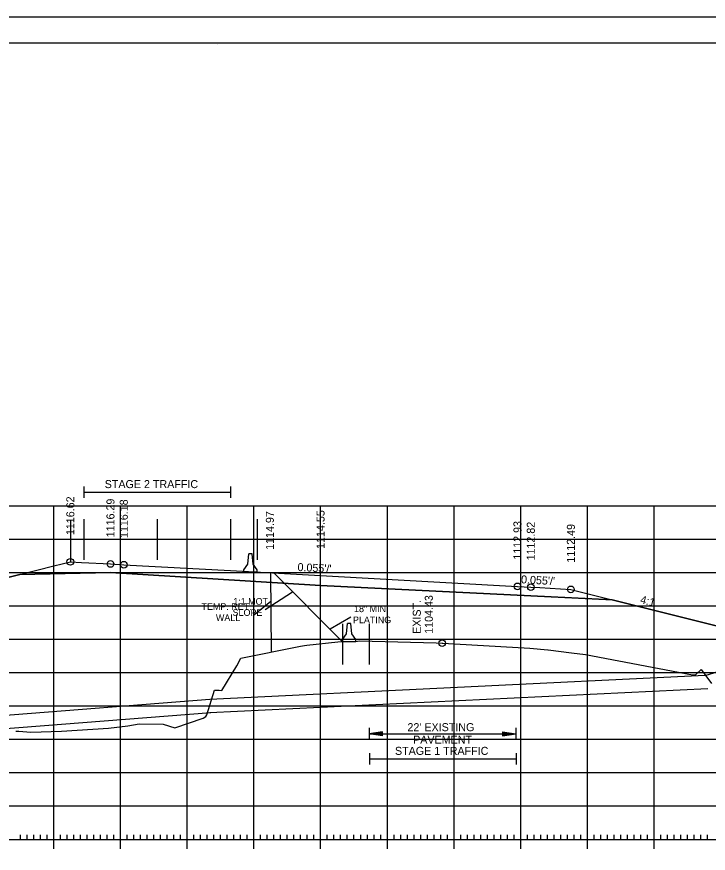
# Model space of a CAD drawing. Extents: x 1322838 to 1324533, y 339903 to 351025.
# Drawn here: x 1323668.2 to 1323771.8, y 343694.3 to 343819.7 of the extents above; entities that cross this region are included whole.
import ezdxf

# ---------------------------------------------------------------- set-up
doc = ezdxf.new("R2010")
doc.units = 0
for name, color, linetype in [('R_Alt Surface', 7, 'Continuous'), ('R_Axis', 7, 'Continuous'), ('R_Axis Annot', 7, 'Continuous'), ('R_Border', 7, 'Continuous'), ('R_Exist Surface', 7, 'Continuous'), ('R_Fin Surface', 7, 'Continuous'), ('R_Fin Surface Annot', 7, 'Continuous'), ('R_Grid', 7, 'Continuous'), ('R_MOT', 7, 'Continuous'), ('R_No Plot', 7, 'Continuous'), ('R_Water', 7, 'Continuous'), ('R_Xsect Elev', 7, 'Continuous')]:
    doc.layers.add(name, color=color, linetype=linetype)

msp = doc.modelspace()

# ---------------------------------------------------------------- linework, layer by layer
at = {"layer": 'R_Alt Surface'}
msp.add_lwpolyline([(1323668.64, 343736.1), (1323682.22, 343736.37), (1323713.72, 343734.43), (1323745.22, 343732.91), (1323757.44, 343732.32)], dxfattribs=at)
at = {"layer": 'R_Axis'}
for p, q in [((1323673.72, 343694.98), (1323673.72, 343697.78)), ((1323683.72, 343694.98), (1323683.72, 343697.78)), ((1323693.72, 343694.98), (1323693.72, 343697.78)), ((1323703.72, 343694.98), (1323703.72, 343697.78)), ((1323713.72, 343694.98), (1323713.72, 343697.78)), ((1323723.72, 343694.98), (1323723.72, 343697.78)), ((1323733.72, 343694.98), (1323733.72, 343697.78)), ((1323743.72, 343694.98), (1323743.72, 343697.78)), ((1323753.72, 343694.98), (1323753.72, 343697.78)), ((1323763.72, 343694.98), (1323763.72, 343697.78)), ((1323563.72, 343696.38), (1323843.72, 343696.38)), ((1323668.72, 343696.38), (1323668.72, 343697.08)), ((1323669.72, 343696.38), (1323669.72, 343697.08)), ((1323670.72, 343696.38), (1323670.72, 343697.08)), ((1323671.72, 343696.38), (1323671.72, 343697.08)), ((1323672.72, 343696.38), (1323672.72, 343697.08)), ((1323674.72, 343696.38), (1323674.72, 343697.08)), ((1323675.72, 343696.38), (1323675.72, 343697.08)), ((1323676.72, 343696.38), (1323676.72, 343697.08)), ((1323677.72, 343696.38), (1323677.72, 343697.08)), ((1323678.72, 343696.38), (1323678.72, 343697.08)), ((1323679.72, 343696.38), (1323679.72, 343697.08)), ((1323680.72, 343696.38), (1323680.72, 343697.08)), ((1323681.72, 343696.38), (1323681.72, 343697.08)), ((1323682.72, 343696.38), (1323682.72, 343697.08)), ((1323684.72, 343696.38), (1323684.72, 343697.08)), ((1323685.72, 343696.38), (1323685.72, 343697.08)), ((1323686.72, 343696.38), (1323686.72, 343697.08)), ((1323687.72, 343696.38), (1323687.72, 343697.08)), ((1323688.72, 343696.38), (1323688.72, 343697.08)), ((1323689.72, 343696.38), (1323689.72, 343697.08)), ((1323690.72, 343696.38), (1323690.72, 343697.08)), ((1323691.72, 343696.38), (1323691.72, 343697.08)), ((1323692.72, 343696.38), (1323692.72, 343697.08)), ((1323694.72, 343696.38), (1323694.72, 343697.08)), ((1323695.72, 343696.38), (1323695.72, 343697.08)), ((1323696.72, 343696.38), (1323696.72, 343697.08)), ((1323697.72, 343696.38), (1323697.72, 343697.08)), ((1323698.72, 343696.38), (1323698.72, 343697.08)), ((1323699.72, 343696.38), (1323699.72, 343697.08)), ((1323700.72, 343696.38), (1323700.72, 343697.08)), ((1323701.72, 343696.38), (1323701.72, 343697.08)), ((1323702.72, 343696.38), (1323702.72, 343697.08)), ((1323704.72, 343696.38), (1323704.72, 343697.08)), ((1323705.72, 343696.38), (1323705.72, 343697.08)), ((1323706.72, 343696.38), (1323706.72, 343697.08)), ((1323707.72, 343696.38), (1323707.72, 343697.08)), ((1323708.72, 343696.38), (1323708.72, 343697.08)), ((1323709.72, 343696.38), (1323709.72, 343697.08)), ((1323710.72, 343696.38), (1323710.72, 343697.08)), ((1323711.72, 343696.38), (1323711.72, 343697.08)), ((1323712.72, 343696.38), (1323712.72, 343697.08)), ((1323714.72, 343696.38), (1323714.72, 343697.08)), ((1323715.72, 343696.38), (1323715.72, 343697.08)), ((1323716.72, 343696.38), (1323716.72, 343697.08)), ((1323717.72, 343696.38), (1323717.72, 343697.08)), ((1323718.72, 343696.38), (1323718.72, 343697.08)), ((1323719.72, 343696.38), (1323719.72, 343697.08)), ((1323720.72, 343696.38), (1323720.72, 343697.08)), ((1323721.72, 343696.38), (1323721.72, 343697.08)), ((1323722.72, 343696.38), (1323722.72, 343697.08)), ((1323724.72, 343696.38), (1323724.72, 343697.08)), ((1323725.72, 343696.38), (1323725.72, 343697.08)), ((1323726.72, 343696.38), (1323726.72, 343697.08)), ((1323727.72, 343696.38), (1323727.72, 343697.08)), ((1323728.72, 343696.38), (1323728.72, 343697.08)), ((1323729.72, 343696.38), (1323729.72, 343697.08)), ((1323730.72, 343696.38), (1323730.72, 343697.08)), ((1323731.72, 343696.38), (1323731.72, 343697.08)), ((1323732.72, 343696.38), (1323732.72, 343697.08)), ((1323734.72, 343696.38), (1323734.72, 343697.08)), ((1323735.72, 343696.38), (1323735.72, 343697.08)), ((1323736.72, 343696.38), (1323736.72, 343697.08)), ((1323737.72, 343696.38), (1323737.72, 343697.08)), ((1323738.72, 343696.38), (1323738.72, 343697.08)), ((1323739.72, 343696.38), (1323739.72, 343697.08)), ((1323740.72, 343696.38), (1323740.72, 343697.08)), ((1323741.72, 343696.38), (1323741.72, 343697.08)), ((1323742.72, 343696.38), (1323742.72, 343697.08)), ((1323744.72, 343696.38), (1323744.72, 343697.08)), ((1323745.72, 343696.38), (1323745.72, 343697.08)), ((1323746.72, 343696.38), (1323746.72, 343697.08)), ((1323747.72, 343696.38), (1323747.72, 343697.08)), ((1323748.72, 343696.38), (1323748.72, 343697.08)), ((1323749.72, 343696.38), (1323749.72, 343697.08)), ((1323750.72, 343696.38), (1323750.72, 343697.08)), ((1323751.72, 343696.38), (1323751.72, 343697.08)), ((1323752.72, 343696.38), (1323752.72, 343697.08)), ((1323754.72, 343696.38), (1323754.72, 343697.08)), ((1323755.72, 343696.38), (1323755.72, 343697.08)), ((1323756.72, 343696.38), (1323756.72, 343697.08)), ((1323757.72, 343696.38), (1323757.72, 343697.08)), ((1323758.72, 343696.38), (1323758.72, 343697.08)), ((1323759.72, 343696.38), (1323759.72, 343697.08)), ((1323760.72, 343696.38), (1323760.72, 343697.08)), ((1323761.72, 343696.38), (1323761.72, 343697.08)), ((1323762.72, 343696.38), (1323762.72, 343697.08)), ((1323764.72, 343696.38), (1323764.72, 343697.08)), ((1323765.72, 343696.38), (1323765.72, 343697.08)), ((1323766.72, 343696.38), (1323766.72, 343697.08)), ((1323767.72, 343696.38), (1323767.72, 343697.08)), ((1323768.72, 343696.38), (1323768.72, 343697.08)), ((1323769.72, 343696.38), (1323769.72, 343697.08)), ((1323770.72, 343696.38), (1323770.72, 343697.08)), ((1323771.72, 343696.38), (1323771.72, 343697.08))]:
    msp.add_line(p, q, dxfattribs=at)
at = {"layer": 'R_Axis Annot'}
for p, q in [((1323678.21, 343749.31), (1323678.21, 343747.61)), ((1323700.21, 343749.31), (1323700.21, 343747.61)), ((1323678.21, 343748.46), (1323700.21, 343748.46)), ((1323720.99, 343713.08), (1323720.99, 343711.37)), ((1323722.99, 343712.52), (1323720.99, 343712.22)), ((1323722.99, 343711.92), (1323720.99, 343712.22)), ((1323720.99, 343712.22), (1323742.99, 343712.22)), ((1323722.99, 343712.47), (1323721.33, 343712.22)), ((1323722.99, 343711.97), (1323721.33, 343712.22)), ((1323722.99, 343712.42), (1323721.67, 343712.22)), ((1323722.99, 343712.02), (1323721.67, 343712.22)), ((1323722.99, 343712.37), (1323722.01, 343712.22)), ((1323722.99, 343712.07), (1323722.01, 343712.22)), ((1323722.99, 343712.32), (1323722.34, 343712.22)), ((1323722.99, 343712.13), (1323722.34, 343712.22)), ((1323722.99, 343712.27), (1323722.68, 343712.22)), ((1323722.99, 343712.18), (1323722.68, 343712.22)), ((1323722.99, 343711.92), (1323722.99, 343712.52)), ((1323740.99, 343712.52), (1323742.99, 343712.22)), ((1323740.99, 343712.52), (1323740.99, 343711.92)), ((1323740.99, 343712.47), (1323742.66, 343712.22)), ((1323740.99, 343712.42), (1323742.32, 343712.22)), ((1323740.99, 343712.37), (1323741.98, 343712.22)), ((1323740.99, 343712.32), (1323741.64, 343712.22)), ((1323740.99, 343712.27), (1323741.31, 343712.22)), ((1323740.99, 343711.92), (1323742.99, 343712.22)), ((1323740.99, 343712.13), (1323741.64, 343712.22)), ((1323740.99, 343712.02), (1323742.32, 343712.22)), ((1323740.99, 343711.97), (1323742.66, 343712.22)), ((1323740.99, 343712.07), (1323741.98, 343712.22)), ((1323740.99, 343712.18), (1323741.31, 343712.22)), ((1323742.99, 343713.08), (1323742.99, 343711.37)), ((1323721.03, 343709.31), (1323721.03, 343707.61)), ((1323721.03, 343708.46), (1323743.03, 343708.46)), ((1323743.03, 343709.31), (1323743.03, 343707.61))]:
    msp.add_line(p, q, dxfattribs=at)
at = {"layer": 'R_Border'}
for p, q in [((1323545.72, 343815.84), (1323861.9, 343815.84)), ((1323698.24, 343815.58), (1323698.24, 343815.58)), ((1323698.24, 343815.58), (1323698.24, 343815.58))]:
    msp.add_line(p, q, dxfattribs=at)
at = {"layer": 'R_Exist Surface'}
msp.add_lwpolyline([(1323668.06, 343712.61), (1323668.48, 343712.6), (1323670.29, 343712.47), (1323674.88, 343712.6), (1323681.94, 343713.04), (1323684.85, 343713.39), (1323686.52, 343713.68), (1323690.1, 343713.65), (1323691.85, 343713.12), (1323696.12, 343714.55), (1323696.54, 343714.78), (1323696.65, 343715.06), (1323697.81, 343718.77), (1323698.53, 343718.77), (1323698.91, 343718.68), (1323701.16, 343722.38), (1323701.76, 343723.57), (1323710.72, 343725.35), (1323711.28, 343725.46), (1323711.67, 343725.49), (1323716.32, 343725.98), (1323719.24, 343726.11), (1323719.54, 343726.13), (1323731.05, 343725.83), (1323731.93, 343725.81), (1323732.02, 343725.8), (1323745.05, 343725.06), (1323747.76, 343724.81), (1323747.79, 343724.81), (1323747.83, 343724.8), (1323751.34, 343724.34), (1323753.42, 343724.12), (1323769.47, 343721.03), (1323769.94, 343721.12), (1323770.77, 343721.83), (1323772.31, 343719.73)], dxfattribs=at)
at = {"layer": 'R_Fin Surface'}
msp.add_lwpolyline([(1323654.22, 343732.5), (1323668.64, 343736.1), (1323673.72, 343737.37), (1323676.21, 343738), (1323677.9, 343737.9), (1323682.21, 343737.67), (1323682.22, 343737.67), (1323684.22, 343737.56), (1323700.22, 343736.68), (1323713.71, 343735.93), (1323743.22, 343734.31), (1323745.22, 343734.2), (1323746.58, 343734.13), (1323751.22, 343733.87), (1323751.22, 343733.87), (1323757.43, 343732.32), (1323773.21, 343728.37), (1323773.22, 343728.37), (1323773.22, 343728.37), (1323776.41, 343727.31), (1323786.96, 343723.79), (1323789.95, 343724.79), (1323795.84, 343726.75)], dxfattribs=at)
at = {"layer": 'R_Grid'}
for p, q in [((1323563.72, 343746.38), (1323843.72, 343746.38)), ((1323673.72, 343696.38), (1323673.72, 343746.38)), ((1323683.72, 343696.38), (1323683.72, 343746.38)), ((1323693.72, 343696.38), (1323693.72, 343746.38)), ((1323703.72, 343696.38), (1323703.72, 343746.38)), ((1323713.72, 343696.38), (1323713.72, 343746.38)), ((1323723.72, 343696.38), (1323723.72, 343746.38)), ((1323733.72, 343696.38), (1323733.72, 343746.38)), ((1323743.72, 343696.38), (1323743.72, 343746.38)), ((1323753.72, 343696.38), (1323753.72, 343746.38)), ((1323763.72, 343696.38), (1323763.72, 343746.38)), ((1323563.72, 343741.38), (1323843.72, 343741.38)), ((1323563.72, 343736.38), (1323843.72, 343736.38)), ((1323563.72, 343731.38), (1323843.72, 343731.38)), ((1323563.72, 343726.38), (1323843.72, 343726.38)), ((1323563.72, 343721.38), (1323843.72, 343721.38)), ((1323563.72, 343716.38), (1323843.72, 343716.38)), ((1323563.72, 343711.38), (1323843.72, 343711.38)), ((1323563.72, 343706.38), (1323843.72, 343706.38)), ((1323563.72, 343701.38), (1323843.72, 343701.38)), ((1323563.72, 343696.38), (1323843.72, 343696.38))]:
    msp.add_line(p, q, dxfattribs=at)
at = {"layer": 'R_MOT'}
for p, q in [((1323702.79, 343737.62), (1323702.96, 343739.21)), ((1323703.21, 343739.21), (1323702.96, 343739.21)), ((1323703.46, 343739.21), (1323703.21, 343739.21)), ((1323703.63, 343737.62), (1323703.46, 343739.21)), ((1323702.22, 343736.79), (1323702.79, 343737.62)), ((1323704.22, 343736.79), (1323703.63, 343737.62)), ((1323702.21, 343736.46), (1323702.22, 343736.79)), ((1323704.21, 343736.46), (1323702.21, 343736.46)), ((1323704.21, 343736.46), (1323704.22, 343736.79)), ((1323706.24, 343732.04), (1323703.62, 343729.92)), ((1323717.58, 343727.18), (1323717.74, 343728.76)), ((1323717.99, 343728.76), (1323717.74, 343728.76)), ((1323718.24, 343728.76), (1323717.99, 343728.76)), ((1323718.41, 343727.18), (1323718.24, 343728.76)), ((1323716.99, 343726.01), (1323717, 343726.35)), ((1323719, 343726.01), (1323716.99, 343726.01)), ((1323717, 343726.35), (1323717.58, 343727.18)), ((1323719, 343726.35), (1323718.41, 343727.18)), ((1323719, 343726.01), (1323719, 343726.35))]:
    msp.add_line(p, q, dxfattribs=at)
msp.add_lwpolyline([(1323706.21, 343736.35), (1323706.3, 343724.47)], dxfattribs=at)
at = {"layer": 'R_No Plot'}
for p, q in [((1323533.31, 343819.74), (1323866.65, 343819.74)), ((1323676.21, 343744.12), (1323676.21, 343738.01)), ((1323678.21, 343744.38), (1323678.21, 343738.27)), ((1323689.21, 343744.38), (1323689.21, 343738.27)), ((1323700.21, 343744.38), (1323700.21, 343738.27)), ((1323704.21, 343744.38), (1323704.21, 343738.27)), ((1323706.69, 343736.32), (1323716.99, 343726.01)), ((1323705.42, 343730.87), (1323709.49, 343733.52)), ((1323718.25, 343729.72), (1323715.13, 343727.88)), ((1323716.99, 343728.7), (1323716.99, 343722.59)), ((1323720.99, 343728.7), (1323720.99, 343722.59))]:
    msp.add_line(p, q, dxfattribs=at)
for points in [[(1323533.31, 343819.74), (1323866.65, 343819.74), (1323866.65, 343606.4), (1323533.31, 343606.4)], [(1323779.64, 343815.84), (1323799.26, 343815.84), (1323799.26, 343805.96), (1323815.37, 343805.96), (1323838.57, 343805.96), (1323838.57, 343773.29), (1323861.77, 343773.29), (1323861.9, 343610.38), (1323545.72, 343610.38), (1323545.72, 343815.84)]]:
    msp.add_lwpolyline(points, close=True, dxfattribs=at)
for points in [[(1323773.21, 343728.37), (1323757.43, 343732.32), (1323745.22, 343732.91), (1323713.72, 343734.43), (1323682.22, 343736.37), (1323668.64, 343736.1), (1323654.22, 343732.5)], [(1323668.06, 343712.61), (1323668.48, 343712.6), (1323670.29, 343712.47), (1323674.88, 343712.6), (1323681.94, 343713.04), (1323684.85, 343713.39), (1323686.52, 343713.68), (1323690.1, 343713.65), (1323691.85, 343713.12), (1323696.12, 343714.55), (1323696.54, 343714.78), (1323696.65, 343715.06), (1323697.81, 343718.77), (1323698.53, 343718.77), (1323698.91, 343718.68), (1323701.16, 343722.38), (1323701.76, 343723.57), (1323710.72, 343725.35), (1323711.28, 343725.46), (1323711.67, 343725.49), (1323716.32, 343725.98), (1323719.24, 343726.11), (1323719.54, 343726.13), (1323731.05, 343725.83), (1323731.93, 343725.81), (1323732.02, 343725.8), (1323745.05, 343725.06), (1323747.76, 343724.81), (1323747.79, 343724.81), (1323747.83, 343724.8), (1323751.34, 343724.34), (1323753.42, 343724.12), (1323769.47, 343721.03), (1323769.94, 343721.12), (1323770.77, 343721.83), (1323772.31, 343719.73)]]:
    msp.add_lwpolyline(points, dxfattribs=at)
for centre in [(1323676.21, 343738), (1323682.22, 343737.67), (1323684.22, 343737.56), (1323743.22, 343734.31), (1323745.22, 343734.2), (1323751.22, 343733.87), (1323731.93, 343725.81)]:
    msp.add_circle(centre, 0.5, dxfattribs=at)
at = {"layer": 'R_Water'}
for p, q in [((1323771.34, 343720.94), (1323783.74, 343724.86)), ((1323771.37, 343720.95), (1323697.1, 343717.33)), ((1323771.74, 343718.97), (1323697.1, 343715.33)), ((1323697.1, 343717.33), (1323581.61, 343708.29)), ((1323697.28, 343715.34), (1323573.75, 343705.67))]:
    msp.add_line(p, q, dxfattribs=at)

# ---------------------------------------------------------------- texts
at = {"layer": 'R_Axis Annot'}
for s, p in [('STAGE 2 TRAFFIC', (1323681.36, 343749.05)), ("22' EXISTING ", (1323726.73, 343712.6)), ('PAVEMENT', (1323727.58, 343710.73)), ('STAGE 1 TRAFFIC', (1323724.86, 343709.05))]:
    msp.add_text(s, height=1.2, dxfattribs=at).set_placement(p)
at = {"layer": 'R_Fin Surface Annot'}
for s, rotation, p in [('1116.62', 90, (1323676.81, 343742)), ('1116.29', 90, (1323682.82, 343741.67)), ('1116.18', 90, (1323684.82, 343741.56)), ('1114.55', 90, (1323714.31, 343739.93)), ('1112.93', 90, (1323743.82, 343738.31)), ('1112.82', 90, (1323745.82, 343738.2)), ('1112.49', 90, (1323751.82, 343737.87)), ("0.055'/'", 356.8519, (1323710.23, 343736.63)), ("0.055'/'", 356.852, (1323743.73, 343734.78)), ('4:1', 345.9634, (1323761.53, 343731.81))]:
    msp.add_text(s, height=1.2, rotation=rotation, dxfattribs=at).set_placement(p)
at = {"layer": 'R_MOT'}
for s, p in [('TEMP. RET.', (1323695.87, 343730.79)), ('WALL', (1323698.03, 343729.12))]:
    msp.add_text(s, height=1, dxfattribs=at).set_placement(p)
at = {"layer": 'R_No Plot'}
msp.add_text('1114.97', height=1.2, rotation=90, dxfattribs=at).set_placement((1323706.71, 343739.79))
for s, p in [('1:1 MOT', (1323700.63, 343731.56)), ('18" MIN. ', (1323718.73, 343730.45)), ('SLOPE', (1323700.53, 343729.89)), ('PLATING', (1323718.57, 343728.79))]:
    msp.add_text(s, height=1, dxfattribs=at).set_placement(p)
at = {"layer": 'R_Xsect Elev'}
for s, p in [('1104.43', (1323730.53, 343727.2)), ('EXIST. ', (1323728.73, 343727.2))]:
    msp.add_text(s, height=1.2, rotation=90, dxfattribs=at).set_placement(p)

doc.saveas('drawing.dxf')
